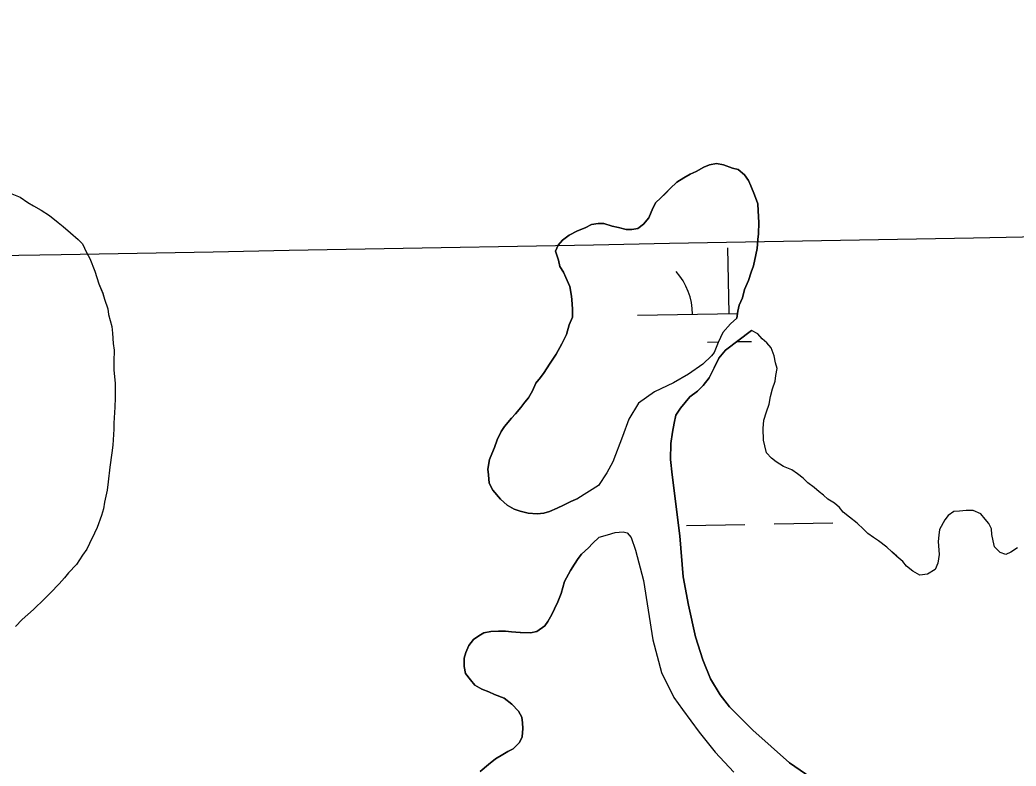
# Model space of a CAD drawing. Extents: x 3925854 to 3964121, y 224593 to 250589.
# Drawn here: x 3945031 to 3945576, y 236078 to 236486 of the extents above; entities that cross this region are included whole.
import ezdxf

# ---------------------------------------------------------------- set-up
doc = ezdxf.new("R2010")
doc.units = 0
for name, color, linetype in [('V-GRID-MAJR', 7, 'Continuous'), ('V-TOPO-SHOR', 7, 'Continuous'), ('V-WETL-SWMP', 7, 'Continuous')]:
    doc.layers.add(name, color=color, linetype=linetype)

msp = doc.modelspace()

# ---------------------------------------------------------------- linework, layer by layer
at = {"layer": 'V-GRID-MAJR'}
msp.add_spline([(3930006.603, 236087.686), (3935327.129, 236182.494), (3940647.643, 236278.076), (3945968.142, 236374.431), (3951288.627, 236471.56), (3956609.098, 236569.464), (3961929.554, 236668.141), (3961929.555, 236668.141)], degree=3, dxfattribs=at)
at = {"layer": 'V-TOPO-SHOR'}
for points in [[(3945423.153, 236322.811), (3945423.552, 236326.653), (3945424.294, 236329.792), (3945426.1, 236333.966), (3945427.21, 236338.5), (3945429.373, 236343.368), (3945430.833, 236347.899), (3945432.277, 236351.378), (3945433.405, 236357.309), (3945434.153, 236360.799), (3945434.566, 236365.692), (3945434.957, 236368.835), (3945435.041, 236375.131), (3945434.775, 236381.433), (3945434.476, 236385.285), (3945432.793, 236390.204), (3945430.757, 236395.13), (3945429.395, 236397.948), (3945427.339, 236401.122), (3945423.878, 236403.969), (3945420.738, 236404.708), (3945415.866, 236406.523), (3945412.026, 236407.274), (3945408.17, 236406.625), (3945405.003, 236405.267), (3945400.772, 236402.875), (3945397.606, 236401.517), (3945394.081, 236399.465), (3945390.2, 236397.067), (3945386.655, 236393.616), (3945384.175, 236391.199), (3945381.339, 236388.439), (3945378.859, 236386.022), (3945377.069, 236382.897), (3945374.9, 236377.679), (3945372.053, 236374.217), (3945368.875, 236371.809), (3945365.717, 236371.154), (3945362.569, 236371.195), (3945358.385, 236372.298), (3945354.895, 236373.046), (3945350.367, 236374.504), (3945347.219, 236374.547), (3945343.711, 236373.894)], [(3945026.674, 236390.796), (3945031.286, 236388.879), (3945035.421, 236386.043), (3945038.643, 236384.146), (3945042.786, 236381.773), (3945047.384, 236378.93), (3945051.971, 236375.157), (3945054.724, 236372.802), (3945058.852, 236369.503), (3945062.975, 236365.737), (3945065.265, 236363.388), (3945067.522, 236358.72), (3945069.332, 236355.452), (3945072.021, 236348.46), (3945074.247, 236341.474), (3945076.498, 236336.344), (3945077.383, 236333.085), (3945079.171, 236327.959), (3945079.591, 236324.709), (3945081.36, 236318.192), (3945081.774, 236314.477), (3945082.163, 236308.909), (3945082.579, 236305.192), (3945082.499, 236299.164), (3945082.435, 236294.528), (3945083.265, 236287.098), (3945083.16, 236279.217), (3945083.093, 236274.115), (3945082.513, 236265.313), (3945082.47, 236262.067), (3945081.888, 236253.263), (3945081.37, 236249.097), (3945080.338, 236241.226), (3945079.308, 236233.356), (3945078.782, 236228.728), (3945077.305, 236222.254), (3945076.793, 236218.551), (3945075.814, 236214.854), (3945073.412, 236208.395), (3945071.976, 236205.167), (3945069.121, 236199.64), (3945067.688, 236196.412), (3945065.326, 236193.199), (3945062.013, 236188.14), (3945057.777, 236183.561), (3945055.422, 236180.808), (3945052.598, 236177.599), (3945047.894, 236172.561), (3945044.605, 236169.358), (3945038.497, 236163.411), (3945032.396, 236157.926), (3945028.638, 236154.266)], [(3945343.711, 236373.894), (3945340.19, 236372.192), (3945335.969, 236370.496), (3945331.39, 236368.108), (3945327.855, 236365.358), (3945325.369, 236362.591), (3945323.927, 236359.462), (3945325.613, 236354.54), (3945326.266, 236351.034), (3945328.322, 236347.858), (3945329.684, 236345.042), (3945331.718, 236340.116), (3945332.699, 236334.855), (3945332.992, 236330.652), (3945333.301, 236327.501), (3945333.246, 236323.302), (3945331.439, 236319.128), (3945329.971, 236313.9), (3945327.454, 236308.686), (3945324.23, 236303.129), (3945320.659, 236297.579), (3945317.8, 236293.07), (3945315.664, 236290.299), (3945313.173, 236287.184), (3945311.369, 236283.01), (3945309.218, 236279.188), (3945307.089, 236276.767), (3945304.952, 236273.999), (3945302.108, 236270.537), (3945299.976, 236268.117), (3945296.068, 236263.619), (3945294.282, 236260.844), (3945292.122, 236256.324), (3945290.668, 236252.146), (3945289.222, 236248.667), (3945287.78, 236245.537), (3945287.012, 236240.299), (3945287.319, 236237.147), (3945287.61, 236232.594), (3945289.658, 236228.717), (3945293.791, 236223.765), (3945297.596, 236220.566), (3945301.416, 236218.418), (3945304.549, 236217.324), (3945309.083, 236216.216), (3945313.976, 236215.801), (3945317.478, 236216.104), (3945320.64, 236217.111), (3945324.861, 236218.805), (3945328.384, 236220.509), (3945332.258, 236222.557), (3945336.129, 236224.255)], [(3945423.153, 236322.811), (3945419.612, 236319.708), (3945415.35, 236314.866), (3945412.829, 236309.476), (3945410.656, 236303.908), (3945409.235, 236302.177), (3945404.45, 236297.694), (3945396.68, 236292.197), (3945388.396, 236287.411), (3945378.011, 236282.475), (3945369.356, 236276.292), (3945363.992, 236267.617), (3945360.541, 236258.041), (3945355.286, 236244.29), (3945352.059, 236238.212), (3945347.418, 236231.275), (3945336.129, 236224.255)], [(3945463.529, 236071.707), (3945451.913, 236079.559), (3945431.859, 236097.494), (3945419.083, 236110.257), (3945413.922, 236116.798), (3945408.616, 236125.615), (3945404.555, 236135.99), (3945400.522, 236148.462), (3945396.729, 236165.831), (3945393.784, 236181.265), (3945391.982, 236203.68), (3945387.704, 236237.149), (3945386.766, 236245.558), (3945387.057, 236254.301), (3945387.837, 236260.412), (3945388.777, 236265.299), (3945389.709, 236269.659), (3945392.21, 236273.474), (3945397.364, 236279.702), (3945401.604, 236282.797), (3945404.618, 236285.906), (3945407.998, 236290.059), (3945410.695, 236295.619), (3945413.214, 236300.836), (3945416.947, 236305.333), (3945431.109, 236316.056)], [(3945538.576, 236214.922), (3945536.792, 236212.497), (3945533.925, 236207.287), (3945533.534, 236204.143), (3945533.139, 236200.649), (3945533.745, 236193.645), (3945532.981, 236188.757), (3945531.535, 236185.277), (3945527.304, 236182.883), (3945523.097, 236182.24), (3945519.278, 236184.39), (3945515.817, 236187.235), (3945513.75, 236189.711), (3945510.639, 236192.552), (3945507.872, 236195.038), (3945505.108, 236197.522), (3945500.606, 236201.082), (3945497.831, 236202.867), (3945494.712, 236205.008), (3945492.295, 236207.49), (3945488.838, 236210.683), (3945484.683, 236213.888), (3945481.222, 236216.732), (3945479.155, 236219.208), (3945476.388, 236221.695), (3945472.919, 236223.839), (3945470.498, 236225.971), (3945468.074, 236227.753), (3945465.307, 236230.239), (3945461.842, 236232.733), (3945459.427, 236235.214), (3945456.31, 236237.704), (3945453.191, 236239.844), (3945448.665, 236241.654), (3945444.499, 236244.157), (3945442.078, 236246.289), (3945439.318, 236249.126), (3945438.32, 236252.986), (3945437.663, 236256.144), (3945437.397, 236262.446), (3945437.806, 236266.988), (3945439.264, 236271.516), (3945440.721, 236275.696), (3945441.474, 236279.885), (3945442.58, 236284.069), (3945444.034, 236288.246), (3945444.427, 236291.39), (3945445.177, 236295.228), (3945444.169, 236298.39), (3945443.52, 236302.249), (3945441.828, 236306.47), (3945439.416, 236309.3), (3945436.995, 236311.432), (3945434.585, 236314.262), (3945431.109, 236316.056)], [(3945576.476, 236197.276), (3945572.946, 236194.874), (3945570.128, 236193.512), (3945566.994, 236194.604), (3945563.887, 236197.792), (3945563.23, 236200.95), (3945562.577, 236204.459), (3945562.267, 236207.611), (3945560.905, 236210.429), (3945558.841, 236212.905), (3945556.428, 236215.735), (3945552.255, 236217.539), (3945548.406, 236217.59), (3945544.904, 236217.287), (3945541.75, 236216.978), (3945538.576, 236214.922)], [(3945347.743, 236203.107), (3945344.2, 236199.656), (3945342.068, 236197.235), (3945338.175, 236193.789), (3945336.393, 236191.364), (3945334.253, 236188.243), (3945332.107, 236184.773), (3945328.879, 236178.869), (3945327.042, 236172.246), (3945325.234, 236167.722), (3945323.434, 236163.896), (3945321.994, 236160.767), (3945319.843, 236156.947), (3945318.062, 236154.52), (3945313.822, 236151.43), (3945310.314, 236150.777), (3945304.719, 236150.85), (3945299.826, 236151.266), (3945296.683, 236151.655), (3945292.834, 236151.706), (3945288.632, 236151.413), (3945284.776, 236150.764), (3945281.953, 236149.052), (3945279.127, 236146.992), (3945276.637, 236143.875), (3945274.837, 236140.051), (3945274.095, 236136.912), (3945274.036, 236132.365), (3945274.683, 236128.507), (3945277.436, 236124.972), (3945279.846, 236122.141), (3945283.668, 236119.991), (3945287.497, 236118.541), (3945290.627, 236117.099), (3945295.845, 236114.932), (3945300, 236111.727), (3945303.797, 236107.83), (3945305.505, 236104.658), (3945305.813, 236101.506), (3945306.122, 236098.352), (3945305.71, 236093.809)], [(3945347.743, 236203.107), (3945352.308, 236204.272), (3945356.523, 236205.616), (3945360.902, 236205.907), (3945363.169, 236205.354)], [(3945363.169, 236205.354), (3945365.233, 236202.876), (3945367.765, 236195.845), (3945372.094, 236179.344), (3945377.087, 236146.916), (3945381.922, 236129.008), (3945388.564, 236115.451), (3945393.375, 236108.739), (3945402.482, 236096.373), (3945411.258, 236085.413), (3945421.435, 236074.605)], [(3945305.71, 236093.809), (3945304.27, 236090.68), (3945300.725, 236087.227), (3945297.909, 236085.865), (3945295.087, 236084.153), (3945291.206, 236081.757), (3945287.317, 236078.658), (3945282.719, 236074.872)]]:
    msp.add_lwpolyline(points, dxfattribs=at)
at = {"layer": 'V-WETL-SWMP'}
for p, q in [((3945418.844, 236325.281), (3945418.189, 236361.275)), ((3945368.852, 236324.372), (3945423.419, 236325.365)), ((3945407.126, 236309.635), (3945412.952, 236309.741)), ((3945423.009, 236309.924), (3945431.122, 236310.071)), ((3945395.539, 236209.406), (3945427.533, 236209.988)), ((3945443.531, 236210.279), (3945475.525, 236210.861))]:
    msp.add_line(p, q, dxfattribs=at)
for points in [[(3945343.711, 236373.893), (3945347.219, 236374.547), (3945350.367, 236374.505), (3945354.896, 236373.045), (3945358.384, 236372.299), (3945362.568, 236371.194), (3945365.716, 236371.153), (3945368.874, 236371.81), (3945372.054, 236374.217), (3945374.899, 236377.678), (3945377.068, 236382.897), (3945378.858, 236386.022), (3945381.339, 236388.438), (3945384.175, 236391.2), (3945386.656, 236393.616), (3945390.2, 236397.067), (3945394.081, 236399.465), (3945397.606, 236401.517), (3945400.773, 236402.875), (3945405.003, 236405.268), (3945408.17, 236406.625), (3945412.027, 236407.274), (3945415.865, 236406.523), (3945420.739, 236404.709), (3945423.878, 236403.968), (3945427.339, 236401.123), (3945429.396, 236397.947), (3945430.758, 236395.13), (3945432.792, 236390.205), (3945434.476, 236385.285), (3945434.775, 236381.432), (3945435.041, 236375.131), (3945434.958, 236368.835), (3945434.566, 236365.691), (3945434.152, 236360.799), (3945433.406, 236357.31), (3945432.277, 236351.378), (3945430.832, 236347.898), (3945429.372, 236343.369), (3945427.209, 236338.5), (3945426.099, 236333.966), (3945424.294, 236329.792), (3945423.553, 236326.653), (3945423.152, 236322.81), (3945419.612, 236319.708), (3945415.35, 236314.867), (3945412.829, 236309.477), (3945410.656, 236303.908), (3945409.234, 236302.178), (3945404.451, 236297.693), (3945396.681, 236292.198), (3945388.396, 236287.41), (3945378.01, 236282.475), (3945369.356, 236276.292), (3945363.993, 236267.617), (3945360.542, 236258.041), (3945355.287, 236244.291), (3945352.058, 236238.211), (3945347.418, 236231.276), (3945336.129, 236224.254), (3945332.258, 236222.556), (3945328.383, 236220.508), (3945324.862, 236218.805), (3945320.641, 236217.112), (3945317.479, 236216.104), (3945313.976, 236215.801), (3945309.084, 236216.216), (3945304.55, 236217.325), (3945301.416, 236218.417), (3945297.596, 236220.566), (3945293.79, 236223.766), (3945289.657, 236228.718), (3945287.609, 236232.594), (3945287.32, 236237.146), (3945287.012, 236240.299), (3945287.781, 236245.537), (3945289.222, 236248.666), (3945290.668, 236252.146), (3945292.122, 236256.325), (3945294.282, 236260.844), (3945296.068, 236263.62), (3945299.976, 236268.116), (3945302.107, 236270.537), (3945304.952, 236273.998), (3945307.088, 236276.768), (3945309.219, 236279.189), (3945311.369, 236283.009), (3945313.173, 236287.183), (3945315.664, 236290.299), (3945317.8, 236293.069), (3945320.658, 236297.58), (3945324.231, 236303.13), (3945327.453, 236308.685), (3945329.971, 236313.9), (3945331.44, 236319.128), (3945333.245, 236323.302), (3945333.3, 236327.5), (3945332.992, 236330.653), (3945332.698, 236334.855), (3945331.718, 236340.116), (3945329.684, 236345.041)], [(3945026.674, 236390.796), (3945031.286, 236388.88), (3945035.422, 236386.043), (3945038.643, 236384.146), (3945042.785, 236381.772), (3945047.384, 236378.929), (3945051.972, 236375.158), (3945054.723, 236372.803), (3945058.853, 236369.502), (3945062.976, 236365.737), (3945065.264, 236363.388), (3945067.521, 236358.721), (3945069.332, 236355.451), (3945072.022, 236348.459), (3945074.248, 236341.474), (3945076.499, 236336.343), (3945077.383, 236333.085), (3945079.17, 236327.96), (3945079.59, 236324.709), (3945081.359, 236318.193), (3945081.773, 236314.478), (3945082.163, 236308.908), (3945082.578, 236305.192), (3945082.498, 236299.165), (3945082.436, 236294.528), (3945083.265, 236287.098), (3945083.161, 236279.216), (3945083.093, 236274.115), (3945082.513, 236265.312), (3945082.47, 236262.067), (3945081.889, 236253.263), (3945081.37, 236249.097), (3945080.338, 236241.227), (3945079.307, 236233.357), (3945078.781, 236228.727), (3945077.304, 236222.254), (3945076.792, 236218.551), (3945075.815, 236214.854), (3945073.411, 236208.394), (3945071.977, 236205.167), (3945069.121, 236199.64), (3945067.687, 236196.413), (3945065.326, 236193.198), (3945062.013, 236188.141), (3945057.778, 236183.56), (3945055.423, 236180.808), (3945052.598, 236177.6), (3945047.894, 236172.561), (3945044.605, 236169.359), (3945038.498, 236163.411), (3945032.397, 236157.927), (3945028.638, 236154.267)], [(3945329.684, 236345.041), (3945328.322, 236347.858), (3945326.265, 236351.034), (3945325.612, 236354.541), (3945323.928, 236359.462), (3945325.369, 236362.591), (3945327.855, 236365.357), (3945331.39, 236368.109), (3945335.97, 236370.497), (3945340.19, 236372.191), (3945343.711, 236373.893)], [(3945576.476, 236197.276), (3945572.945, 236194.874), (3945570.128, 236193.512), (3945566.994, 236194.603), (3945563.887, 236197.793), (3945563.23, 236200.951), (3945562.576, 236204.458), (3945562.268, 236207.611), (3945560.906, 236210.428), (3945558.84, 236212.904), (3945556.428, 236215.735), (3945552.254, 236217.539), (3945548.406, 236217.59), (3945544.904, 236217.287), (3945541.751, 236216.979), (3945538.575, 236214.922), (3945536.793, 236212.497), (3945533.925, 236207.287), (3945533.534, 236204.143), (3945533.138, 236200.65), (3945533.744, 236193.645), (3945532.98, 236188.757), (3945531.534, 236185.277), (3945527.304, 236182.884), (3945523.097, 236182.24), (3945519.277, 236184.39), (3945515.817, 236187.235), (3945513.75, 236189.711), (3945510.639, 236192.551), (3945505.107, 236197.523), (3945500.606, 236201.081), (3945497.831, 236202.867), (3945494.711, 236205.008), (3945492.295, 236207.489), (3945488.838, 236210.683), (3945484.683, 236213.887), (3945481.222, 236216.732), (3945479.155, 236219.208), (3945476.389, 236221.694), (3945472.919, 236223.839), (3945470.499, 236225.971), (3945468.073, 236227.752), (3945465.307, 236230.238), (3945461.842, 236232.733), (3945459.426, 236235.214), (3945456.31, 236237.704), (3945453.19, 236239.845), (3945448.665, 236241.654), (3945444.5, 236244.158), (3945442.079, 236246.29), (3945439.318, 236249.125), (3945438.32, 236252.987), (3945437.662, 236256.144), (3945437.396, 236262.445), (3945437.806, 236266.988), (3945439.265, 236271.517), (3945440.72, 236275.696), (3945441.475, 236279.884), (3945442.58, 236284.068), (3945444.035, 236288.247), (3945444.427, 236291.39), (3945445.177, 236295.229), (3945444.17, 236298.391), (3945443.521, 236302.248), (3945441.828, 236306.469), (3945439.416, 236309.3), (3945436.996, 236311.431), (3945434.584, 236314.262), (3945431.109, 236316.057), (3945416.947, 236305.333), (3945413.214, 236300.835), (3945410.695, 236295.62), (3945407.998, 236290.058), (3945404.619, 236285.905), (3945401.604, 236282.796), (3945397.364, 236279.703), (3945392.209, 236273.474), (3945389.709, 236269.659), (3945388.777, 236265.298), (3945387.837, 236260.412), (3945387.057, 236254.3), (3945386.766, 236245.557), (3945387.704, 236237.148), (3945391.983, 236203.68), (3945393.785, 236181.265), (3945396.729, 236165.832), (3945400.522, 236148.463), (3945404.555, 236135.99), (3945408.616, 236125.615)], [(3945305.711, 236093.809), (3945306.121, 236098.352), (3945305.813, 236101.505), (3945305.505, 236104.658), (3945303.798, 236107.829), (3945300.001, 236111.728), (3945295.845, 236114.932), (3945290.626, 236117.1), (3945287.497, 236118.541), (3945283.667, 236119.991), (3945279.847, 236122.141), (3945277.436, 236124.972), (3945274.684, 236128.507), (3945274.035, 236132.364), (3945274.096, 236136.912), (3945274.837, 236140.051), (3945276.637, 236143.875), (3945279.127, 236146.991), (3945281.954, 236149.053), (3945284.775, 236150.764), (3945288.632, 236151.413), (3945292.834, 236151.707), (3945296.682, 236151.656), (3945299.826, 236151.265), (3945304.718, 236150.85), (3945310.315, 236150.776), (3945313.822, 236151.429), (3945318.062, 236154.521), (3945319.843, 236156.947), (3945321.993, 236160.767), (3945323.434, 236163.896), (3945325.234, 236167.721), (3945327.043, 236172.245), (3945328.88, 236178.868), (3945332.107, 236184.773), (3945334.253, 236188.243), (3945336.393, 236191.363), (3945338.175, 236193.789), (3945342.069, 236197.236), (3945344.2, 236199.657), (3945347.744, 236203.108), (3945352.308, 236204.272), (3945356.524, 236205.616), (3945360.901, 236205.907), (3945363.168, 236205.353), (3945365.234, 236202.876), (3945367.765, 236195.845), (3945372.094, 236179.344), (3945377.087, 236146.916), (3945381.923, 236129.009), (3945388.565, 236115.451), (3945393.374, 236108.74), (3945402.482, 236096.374), (3945411.258, 236085.412), (3945421.435, 236074.606)], [(3945408.616, 236125.615), (3945413.922, 236116.798), (3945419.083, 236110.257), (3945431.859, 236097.493), (3945451.913, 236079.559), (3945463.529, 236071.708)], [(3945291.207, 236081.757), (3945295.087, 236084.154), (3945297.909, 236085.866), (3945300.726, 236087.228), (3945304.27, 236090.68), (3945305.711, 236093.809)], [(3945282.719, 236074.872), (3945287.318, 236078.659), (3945291.207, 236081.757)]]:
    msp.add_lwpolyline(points, dxfattribs=at)
msp.add_arc((3945363.601, 236324.752), 35.246, 0.26988, 41.81354, dxfattribs=at)

doc.saveas('drawing.dxf')
